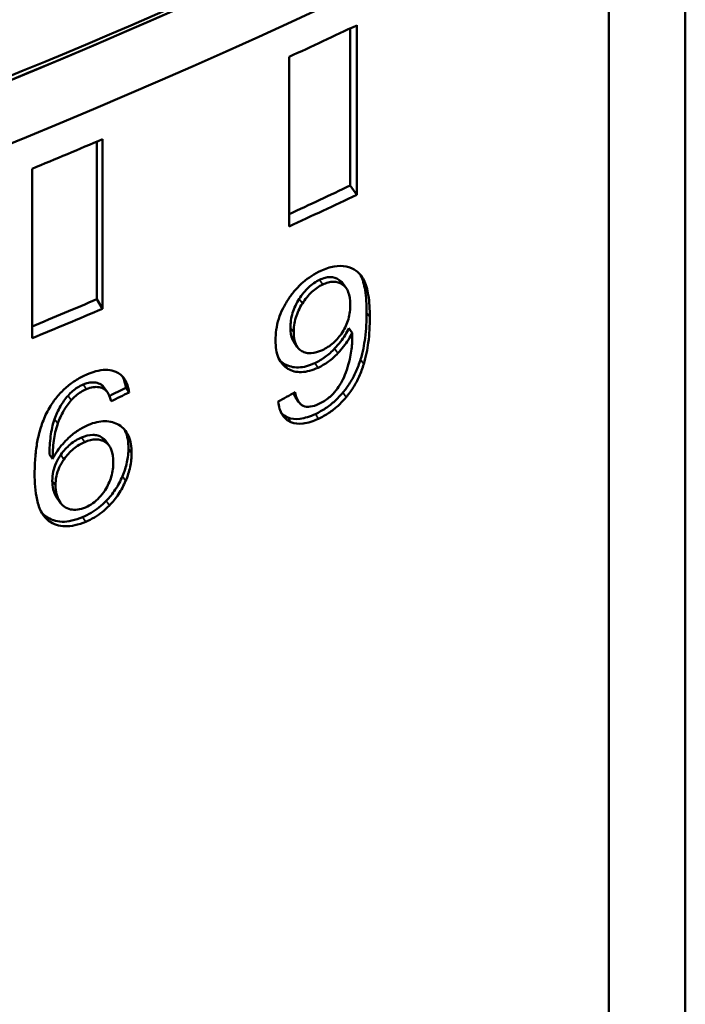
# Model space of a CAD drawing. Header units: millimetres. Extents: x 0 to 14369, y -869 to 2970.
# Tile 742 of 787: x 3925 to 3933, y 1777 to 1789. Entities that reach past the tile are written whole.
import ezdxf

# ---------------------------------------------------------------- set-up
doc = ezdxf.new("R2010")
doc.units = ezdxf.units.MM
doc.header["$LTSCALE"] = 10
doc.layers.add('Sichtbar (ISO)', color=7, linetype='Continuous', lineweight=50)
doc.layers.add('Sichtbar schmal (ISO)', color=7, linetype='Continuous', lineweight=35)

msp = doc.modelspace()

# ---------------------------------------------------------------- linework, layer by layer
at = {"layer": 'Sichtbar (ISO)'}
for p, q in [((3933.062, 1792.965), (3933.062, 1773.369)), ((3932.14, 1790.979), (3932.14, 1771.383)), ((3929.028, 1789.018), (3929.028, 1787.126)), ((3929.106, 1787.014), (3929.106, 1789.055)), ((3928.291, 1788.675), (3928.291, 1786.634)), ((3925.978, 1787.655), (3925.978, 1785.757)), ((3926.045, 1785.642), (3926.045, 1787.684)), ((3925.197, 1787.329), (3925.197, 1785.288)), ((3929.106, 1787.014), (3929.028, 1787.126)), ((3928.943, 1785.943), (3928.981, 1785.887)), ((3926.045, 1785.642), (3925.978, 1785.757)), ((3929.052, 1785.353), (3929.013, 1785.41)), ((3928.351, 1785.241), (3928.389, 1785.185)), ((3926.066, 1784.692), (3926.104, 1784.637)), ((3926.365, 1784.636), (3926.327, 1784.692)), ((3928.369, 1784.576), (3928.407, 1784.52)), ((3926.09, 1784.044), (3926.128, 1783.989)), ((3925.445, 1783.834), (3925.407, 1783.889)), ((3925.497, 1783.365), (3925.536, 1783.31))]:
    msp.add_line(p, q, dxfattribs=at)
for centre, major_axis, ratio, start_param, end_param in [((3882.225, 1826.602), (-74, 0), 0.57735, 1.76025, 2.314516), ((3882.225, 1823.336), (-74, 0), 0.57735, 1.760249, 2.314516), ((3882.225, 1822.928), (-73.5, 0), 0.57735, 1.760249, 2.314516), ((3882.225, 1822.928), (-73.5, 0), 0.57735, 1.452631, 2.309141), ((3882.225, 1822.52), (-74, 0), 0.57735, 1.452631, 2.311126), ((3882.225, 1822.111), (74, 0), 0.57735, 5.384345, 5.398492), ((3882.225, 1822.111), (74, 0), 0.57735, 5.331985, 5.346132), ((3882.225, 1820.07), (73.8, 0), 0.57735, 5.386502, 5.399352), ((3882.225, 1820.07), (-74, 0), 0.57735, 2.242752, 2.256899), ((3882.225, 1820.07), (73.8, 0), 0.57735, 5.333919, 5.346992), ((3882.225, 1820.07), (-74, 0), 0.57735, 2.190392, 2.204539), ((3928.785, 1785.46), (-0.015, -0.823), 0.344238, 0.63948, 1.036551)]:
    msp.add_ellipse(centre, major_axis=major_axis, ratio=ratio, start_param=start_param, end_param=end_param, dxfattribs=at)
for points, knots in [([(3928.672, 1786.099), (3928.727, 1786.124), (3928.781, 1786.142), (3928.885, 1786.16), (3928.934, 1786.159), (3928.979, 1786.151)], [0.000001, 0.000001, 0.000001, 0.000001, 0.02106886, 0.02106886, 0.0418519, 0.0418519, 0.0418519, 0.0418519]), ([(3928.979, 1786.151), (3929.025, 1786.143), (3929.066, 1786.125), (3929.138, 1786.071), (3929.167, 1786.035), (3929.191, 1785.992)], [0.000001, 0.000001, 0.000001, 0.000001, 0.02092077, 0.02092077, 0.04282434, 0.04282434, 0.04282434, 0.04282434]), ([(3928.283, 1785.758), (3928.308, 1785.796), (3928.336, 1785.832), (3928.395, 1785.9), (3928.426, 1785.931), (3928.527, 1786.019), (3928.599, 1786.065), (3928.672, 1786.099)], [0.000001, 0.000001, 0.000001, 0.000001, 0.01368013, 0.01368013, 0.02709682, 0.02709682, 0.05538177, 0.05538177, 0.05538177, 0.05538177]), ([(3929.152, 1786.048), (3929.179, 1785.997), (3929.196, 1785.932), (3929.22, 1785.783), (3929.225, 1785.688), (3929.225, 1785.596)], [0.000001, 0.000001, 0.000001, 0.000001, 0.02584981, 0.02584981, 0.0597196, 0.0597196, 0.0597196, 0.0597196]), ([(3928.659, 1785.991), (3928.637, 1785.98), (3928.614, 1785.967), (3928.569, 1785.937), (3928.548, 1785.92), (3928.484, 1785.86), (3928.446, 1785.812), (3928.413, 1785.761)], [0.000001, 0.000001, 0.000001, 0.000001, 0.00884721, 0.00884721, 0.01749529, 0.01749529, 0.03588909, 0.03588909, 0.03588909, 0.03588909]), ([(3928.698, 1785.935), (3928.675, 1785.924), (3928.652, 1785.911), (3928.608, 1785.881), (3928.587, 1785.864), (3928.523, 1785.804), (3928.485, 1785.756), (3928.452, 1785.705)], [0.000001, 0.000001, 0.000001, 0.000001, 0.00884596, 0.00884596, 0.01749292, 0.01749292, 0.03588541, 0.03588541, 0.03588541, 0.03588541]), ([(3928.892, 1785.992), (3928.861, 1786.012), (3928.826, 1786.023), (3928.766, 1786.023), (3928.745, 1786.02), (3928.703, 1786.009), (3928.681, 1786.001), (3928.659, 1785.991)], [0.000001, 0.000001, 0.000001, 0.000001, 0.01726207, 0.01726207, 0.02545752, 0.02545752, 0.0339198, 0.0339198, 0.0339198, 0.0339198]), ([(3928.931, 1785.936), (3928.9, 1785.956), (3928.865, 1785.967), (3928.804, 1785.967), (3928.784, 1785.964), (3928.742, 1785.953), (3928.72, 1785.945), (3928.698, 1785.935)], [0.000001, 0.000001, 0.000001, 0.000001, 0.01726016, 0.01726016, 0.02545482, 0.02545482, 0.03391621, 0.03391621, 0.03391621, 0.03391621]), ([(3928.943, 1785.943), (3928.94, 1785.947), (3928.938, 1785.95), (3928.923, 1785.969), (3928.908, 1785.982), (3928.892, 1785.992)], [0.02765792, 0.02765792, 0.02765792, 0.02765792, 0.02967294, 0.02967294, 0.03875937, 0.03875937, 0.03875937, 0.03875937]), ([(3929.029, 1785.692), (3929.029, 1785.747), (3929.022, 1785.8), (3928.996, 1785.864), (3928.986, 1785.882), (3928.961, 1785.913), (3928.947, 1785.926), (3928.931, 1785.936)], [0.000001, 0.000001, 0.000001, 0.000001, 0.02042451, 0.02042451, 0.0296721, 0.0296721, 0.0387585, 0.0387585, 0.0387585, 0.0387585]), ([(3929.191, 1785.992), (3929.218, 1785.941), (3929.235, 1785.875), (3929.259, 1785.727), (3929.263, 1785.632), (3929.263, 1785.54)], [0.000001, 0.000001, 0.000001, 0.000001, 0.0258494, 0.0258494, 0.05971914, 0.05971914, 0.05971914, 0.05971914]), ([(3928.128, 1785.263), (3928.128, 1785.345), (3928.139, 1785.432), (3928.18, 1785.562), (3928.196, 1785.602), (3928.235, 1785.682), (3928.258, 1785.72), (3928.283, 1785.758)], [0.000001, 0.000001, 0.000001, 0.000001, 0.03014449, 0.03014449, 0.04368566, 0.04368566, 0.05730345, 0.05730345, 0.05730345, 0.05730345]), ([(3928.413, 1785.761), (3928.396, 1785.734), (3928.38, 1785.706), (3928.354, 1785.649), (3928.343, 1785.621), (3928.315, 1785.53), (3928.308, 1785.47), (3928.308, 1785.413)], [0.000001, 0.000001, 0.000001, 0.000001, 0.0096736, 0.0096736, 0.01928676, 0.01928676, 0.04029983, 0.04029983, 0.04029983, 0.04029983]), ([(3928.452, 1785.705), (3928.434, 1785.678), (3928.419, 1785.65), (3928.392, 1785.593), (3928.382, 1785.565), (3928.354, 1785.474), (3928.347, 1785.414), (3928.347, 1785.356)], [0.000001, 0.000001, 0.000001, 0.000001, 0.00967682, 0.00967682, 0.01929353, 0.01929353, 0.04029886, 0.04029886, 0.04029886, 0.04029886]), ([(3928.934, 1785.36), (3928.95, 1785.385), (3928.964, 1785.411), (3928.988, 1785.464), (3928.998, 1785.491), (3929.022, 1785.578), (3929.029, 1785.637), (3929.029, 1785.692)], [0.000001, 0.000001, 0.000001, 0.000001, 0.00887465, 0.00887465, 0.01800629, 0.01800629, 0.03822926, 0.03822926, 0.03822926, 0.03822926]), ([(3929.225, 1785.596), (3929.225, 1785.498), (3929.22, 1785.394), (3929.196, 1785.207), (3929.179, 1785.119), (3929.153, 1785.033)], [0.000001, 0.000001, 0.000001, 0.000001, 0.03604168, 0.03604168, 0.0649277, 0.0649277, 0.0649277, 0.0649277]), ([(3929.263, 1785.54), (3929.263, 1785.442), (3929.259, 1785.337), (3929.235, 1785.151), (3929.218, 1785.063), (3929.191, 1784.977)], [0.000001, 0.000001, 0.000001, 0.000001, 0.03604163, 0.03604163, 0.06492729, 0.06492729, 0.06492729, 0.06492729]), ([(3928.308, 1785.413), (3928.308, 1785.361), (3928.315, 1785.313), (3928.338, 1785.261), (3928.344, 1785.251), (3928.351, 1785.241)], [0.000001, 0.000001, 0.000001, 0.000001, 0.0190378, 0.0190378, 0.02441657, 0.02441657, 0.02441657, 0.02441657]), ([(3928.347, 1785.356), (3928.347, 1785.305), (3928.354, 1785.257), (3928.38, 1785.198), (3928.39, 1785.182), (3928.415, 1785.154), (3928.43, 1785.142), (3928.446, 1785.133)], [0.000001, 0.000001, 0.000001, 0.000001, 0.01903804, 0.01903804, 0.02772784, 0.02772784, 0.03646999, 0.03646999, 0.03646999, 0.03646999]), ([(3928.692, 1785.145), (3928.738, 1785.166), (3928.783, 1785.195), (3928.846, 1785.251), (3928.865, 1785.27), (3928.901, 1785.313), (3928.918, 1785.336), (3928.934, 1785.36)], [0.000001, 0.000001, 0.000001, 0.000001, 0.01773803, 0.01773803, 0.0261015, 0.0261015, 0.03466882, 0.03466882, 0.03466882, 0.03466882]), ([(3929.013, 1785.41), (3929, 1785.382), (3928.985, 1785.354), (3928.968, 1785.326), (3928.95, 1785.298), (3928.931, 1785.271), (3928.91, 1785.244), (3928.888, 1785.216), (3928.865, 1785.189), (3928.84, 1785.163)], [0, 0, 0, 0, 0.333333, 0.333333, 0.333333, 0.666667, 0.666667, 0.666667, 1, 1, 1, 1]), ([(3929.052, 1785.353), (3929.039, 1785.325), (3929.024, 1785.298), (3929.006, 1785.27), (3928.989, 1785.242), (3928.97, 1785.215), (3928.948, 1785.187), (3928.927, 1785.16), (3928.904, 1785.133), (3928.878, 1785.106)], [0, 0, 0, 0, 0.333333, 0.333333, 0.333333, 0.666667, 0.666667, 0.666667, 1, 1, 1, 1]), ([(3928.277, 1784.921), (3928.253, 1784.935), (3928.231, 1784.953), (3928.194, 1784.996), (3928.178, 1785.02), (3928.139, 1785.11), (3928.128, 1785.184), (3928.128, 1785.263)], [0.000001, 0.000001, 0.000001, 0.000001, 0.01318823, 0.01318823, 0.02635752, 0.02635752, 0.05549512, 0.05549512, 0.05549512, 0.05549512]), ([(3929.022, 1785.037), (3929.029, 1785.069), (3929.035, 1785.1), (3929.039, 1785.131), (3929.044, 1785.162), (3929.048, 1785.192), (3929.05, 1785.222), (3929.052, 1785.252), (3929.053, 1785.282), (3929.053, 1785.312)], [0, 0, 0, 0, 0.333333, 0.333333, 0.333333, 0.666667, 0.666667, 0.666667, 1, 1, 1, 1]), ([(3928.446, 1785.133), (3928.462, 1785.124), (3928.479, 1785.117), (3928.517, 1785.108), (3928.536, 1785.107), (3928.6, 1785.109), (3928.646, 1785.123), (3928.692, 1785.145)], [0.000001, 0.000001, 0.000001, 0.000001, 0.0087158, 0.0087158, 0.01722549, 0.01722549, 0.03516163, 0.03516163, 0.03516163, 0.03516163]), ([(3928.84, 1785.163), (3928.804, 1785.125), (3928.766, 1785.092), (3928.686, 1785.033), (3928.644, 1785.008), (3928.602, 1784.989)], [0.000001, 0.000001, 0.000001, 0.000001, 0.0157829, 0.0157829, 0.03201988, 0.03201988, 0.03201988, 0.03201988]), ([(3928.878, 1785.106), (3928.843, 1785.069), (3928.805, 1785.035), (3928.724, 1784.977), (3928.683, 1784.952), (3928.64, 1784.933)], [0.000001, 0.000001, 0.000001, 0.000001, 0.01578113, 0.01578113, 0.03201606, 0.03201606, 0.03201606, 0.03201606]), ([(3928.602, 1784.989), (3928.533, 1784.957), (3928.467, 1784.938), (3928.341, 1784.934), (3928.286, 1784.949), (3928.238, 1784.977)], [0.000001, 0.000001, 0.000001, 0.000001, 0.02631587, 0.02631587, 0.05232435, 0.05232435, 0.05232435, 0.05232435]), ([(3929.153, 1785.033), (3929.136, 1784.981), (3929.118, 1784.931), (3929.096, 1784.884), (3929.075, 1784.837), (3929.051, 1784.793), (3929.025, 1784.751), (3928.999, 1784.709), (3928.97, 1784.67), (3928.939, 1784.633)], [0, 0, 0, 0, 0.333333, 0.333333, 0.333333, 0.666667, 0.666667, 0.666667, 1, 1, 1, 1]), ([(3929.191, 1784.977), (3929.175, 1784.925), (3929.156, 1784.875), (3929.135, 1784.828), (3929.114, 1784.781), (3929.09, 1784.737), (3929.064, 1784.695), (3929.037, 1784.653), (3929.009, 1784.614), (3928.978, 1784.577)], [0, 0, 0, 0, 0.333333, 0.333333, 0.333333, 0.666667, 0.666667, 0.666667, 1, 1, 1, 1]), ([(3925.418, 1784.47), (3925.445, 1784.513), (3925.475, 1784.554), (3925.54, 1784.631), (3925.575, 1784.666), (3925.65, 1784.731), (3925.69, 1784.76), (3925.775, 1784.813), (3925.819, 1784.835), (3925.864, 1784.854)], [0.000001, 0.000001, 0.000001, 0.000001, 0.01537606, 0.01537606, 0.03036404, 0.03036404, 0.04584919, 0.04584919, 0.06246814, 0.06246814, 0.06246814, 0.06246814]), ([(3925.864, 1784.854), (3925.911, 1784.874), (3925.954, 1784.888), (3925.995, 1784.897), (3926.036, 1784.905), (3926.074, 1784.908), (3926.109, 1784.906), (3926.144, 1784.904), (3926.176, 1784.896), (3926.205, 1784.884)], [0, 0, 0, 0, 0.333333, 0.333333, 0.333333, 0.666667, 0.666667, 0.666667, 1, 1, 1, 1]), ([(3926.205, 1784.884), (3926.249, 1784.865), (3926.284, 1784.835), (3926.34, 1784.75), (3926.356, 1784.696), (3926.365, 1784.636)], [0.000001, 0.000001, 0.000001, 0.000001, 0.02156447, 0.02156447, 0.04497886, 0.04497886, 0.04497886, 0.04497886]), ([(3928.64, 1784.933), (3928.572, 1784.901), (3928.505, 1784.882), (3928.379, 1784.878), (3928.325, 1784.892), (3928.277, 1784.921)], [0.000001, 0.000001, 0.000001, 0.000001, 0.02631234, 0.02631234, 0.05231903, 0.05231903, 0.05231903, 0.05231903]), ([(3925.813, 1784.729), (3925.789, 1784.719), (3925.767, 1784.708), (3925.745, 1784.695), (3925.724, 1784.681), (3925.704, 1784.667), (3925.685, 1784.65), (3925.666, 1784.634), (3925.648, 1784.616), (3925.63, 1784.596)], [0, 0, 0, 0, 0.333333, 0.333333, 0.333333, 0.666667, 0.666667, 0.666667, 1, 1, 1, 1]), ([(3926.029, 1784.729), (3926.009, 1784.741), (3925.988, 1784.749), (3925.966, 1784.753), (3925.943, 1784.757), (3925.92, 1784.757), (3925.894, 1784.753), (3925.869, 1784.75), (3925.841, 1784.742), (3925.813, 1784.729)], [0, 0, 0, 0, 0.3333333, 0.3333333, 0.3333333, 0.6666667, 0.6666667, 0.6666667, 1, 1, 1, 1]), ([(3928.822, 1784.62), (3928.846, 1784.646), (3928.868, 1784.674), (3928.909, 1784.733), (3928.927, 1784.765), (3928.943, 1784.797)], [0.000001, 0.000001, 0.000001, 0.000001, 0.01074284, 0.01074284, 0.02165794, 0.02165794, 0.02165794, 0.02165794]), ([(3925.851, 1784.674), (3925.827, 1784.664), (3925.805, 1784.652), (3925.784, 1784.639), (3925.762, 1784.626), (3925.742, 1784.611), (3925.723, 1784.595), (3925.704, 1784.579), (3925.686, 1784.561), (3925.669, 1784.541)], [0, 0, 0, 0, 0.333333, 0.333333, 0.333333, 0.666667, 0.666667, 0.666667, 1, 1, 1, 1]), ([(3926.067, 1784.674), (3926.048, 1784.686), (3926.026, 1784.694), (3926.004, 1784.698), (3925.982, 1784.702), (3925.958, 1784.702), (3925.932, 1784.698), (3925.907, 1784.694), (3925.88, 1784.686), (3925.851, 1784.674)], [0, 0, 0, 0, 0.3333333, 0.3333333, 0.3333333, 0.6666667, 0.6666667, 0.6666667, 1, 1, 1, 1]), ([(3926.15, 1784.528), (3926.141, 1784.561), (3926.13, 1784.593), (3926.102, 1784.642), (3926.087, 1784.662), (3926.067, 1784.674)], [0.000001, 0.000001, 0.000001, 0.000001, 0.01372672, 0.01372672, 0.02434723, 0.02434723, 0.02434723, 0.02434723]), ([(3928.344, 1784.626), (3928.349, 1784.613), (3928.354, 1784.6), (3928.364, 1784.584), (3928.366, 1784.58), (3928.369, 1784.576)], [0.009463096, 0.009463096, 0.009463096, 0.009463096, 0.015413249, 0.015413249, 0.017590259, 0.017590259, 0.017590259, 0.017590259]), ([(3928.364, 1784.637), (3928.371, 1784.599), (3928.382, 1784.562), (3928.408, 1784.519), (3928.417, 1784.506), (3928.438, 1784.486), (3928.45, 1784.479), (3928.463, 1784.473)], [0.000001, 0.000001, 0.000001, 0.000001, 0.01541211, 0.01541211, 0.02249511, 0.02249511, 0.02904815, 0.02904815, 0.02904815, 0.02904815]), ([(3928.939, 1784.633), (3928.909, 1784.597), (3928.877, 1784.563), (3928.842, 1784.531), (3928.808, 1784.5), (3928.771, 1784.471), (3928.732, 1784.445), (3928.693, 1784.419), (3928.651, 1784.396), (3928.608, 1784.375)], [0, 0, 0, 0, 0.3333333, 0.3333333, 0.3333333, 0.6666667, 0.6666667, 0.6666667, 1, 1, 1, 1]), ([(3928.651, 1784.496), (3928.673, 1784.506), (3928.694, 1784.518), (3928.714, 1784.53), (3928.734, 1784.543), (3928.753, 1784.557), (3928.771, 1784.572), (3928.789, 1784.587), (3928.806, 1784.603), (3928.822, 1784.62)], [0, 0, 0, 0, 0.3333333, 0.3333333, 0.3333333, 0.6666667, 0.6666667, 0.6666667, 1, 1, 1, 1]), ([(3925.63, 1784.596), (3925.595, 1784.556), (3925.565, 1784.513), (3925.51, 1784.418), (3925.487, 1784.366), (3925.468, 1784.315)], [0.000001, 0.000001, 0.000001, 0.000001, 0.01599599, 0.01599599, 0.03351465, 0.03351465, 0.03351465, 0.03351465]), ([(3925.669, 1784.541), (3925.633, 1784.501), (3925.603, 1784.458), (3925.548, 1784.362), (3925.525, 1784.311), (3925.506, 1784.259)], [0.000001, 0.000001, 0.000001, 0.000001, 0.01599791, 0.01599791, 0.03351355, 0.03351355, 0.03351355, 0.03351355]), ([(3928.314, 1784.278), (3928.271, 1784.296), (3928.237, 1784.325), (3928.183, 1784.41), (3928.167, 1784.465), (3928.16, 1784.525)], [0.000001, 0.000001, 0.000001, 0.000001, 0.0216305, 0.0216305, 0.04512714, 0.04512714, 0.04512714, 0.04512714]), ([(3928.463, 1784.473), (3928.488, 1784.463), (3928.516, 1784.46), (3928.58, 1784.468), (3928.616, 1784.48), (3928.651, 1784.496)], [0.000001, 0.000001, 0.000001, 0.000001, 0.01250555, 0.01250555, 0.02609887, 0.02609887, 0.02609887, 0.02609887]), ([(3928.978, 1784.577), (3928.948, 1784.541), (3928.915, 1784.507), (3928.881, 1784.475), (3928.846, 1784.444), (3928.81, 1784.415), (3928.771, 1784.389), (3928.732, 1784.363), (3928.69, 1784.339), (3928.646, 1784.319)], [0, 0, 0, 0, 0.3333333, 0.3333333, 0.3333333, 0.6666667, 0.6666667, 0.6666667, 1, 1, 1, 1]), ([(3925.418, 1784.47), (3925.401, 1784.442), (3925.386, 1784.414), (3925.371, 1784.385), (3925.357, 1784.357), (3925.344, 1784.327), (3925.333, 1784.298), (3925.321, 1784.269), (3925.311, 1784.24), (3925.302, 1784.211), (3925.293, 1784.182), (3925.285, 1784.153), (3925.278, 1784.125), (3925.271, 1784.096), (3925.265, 1784.068), (3925.26, 1784.04), (3925.255, 1784.011), (3925.25, 1783.983), (3925.246, 1783.954), (3925.243, 1783.924), (3925.239, 1783.894), (3925.237, 1783.864), (3925.234, 1783.833), (3925.232, 1783.801), (3925.23, 1783.767), (3925.229, 1783.733), (3925.228, 1783.698), (3925.228, 1783.661)], [0, 0, 0, 0, 0.1111111, 0.1111111, 0.1111111, 0.2222222, 0.2222222, 0.2222222, 0.3333333, 0.3333333, 0.3333333, 0.4444444, 0.4444444, 0.4444444, 0.5555556, 0.5555556, 0.5555556, 0.6666667, 0.6666667, 0.6666667, 0.7777778, 0.7777778, 0.7777778, 0.8888889, 0.8888889, 0.8888889, 1, 1, 1, 1]), ([(3928.608, 1784.375), (3928.545, 1784.346), (3928.482, 1784.325), (3928.368, 1784.31), (3928.319, 1784.315), (3928.276, 1784.334)], [0.000001, 0.000001, 0.000001, 0.000001, 0.02415982, 0.02415982, 0.04587796, 0.04587796, 0.04587796, 0.04587796]), ([(3925.468, 1784.315), (3925.444, 1784.247), (3925.43, 1784.175), (3925.411, 1784.035), (3925.407, 1783.96), (3925.407, 1783.889)], [0.000001, 0.000001, 0.000001, 0.000001, 0.02305549, 0.02305549, 0.04912295, 0.04912295, 0.04912295, 0.04912295]), ([(3925.506, 1784.259), (3925.482, 1784.192), (3925.468, 1784.12), (3925.449, 1783.98), (3925.445, 1783.904), (3925.445, 1783.834)], [0.000001, 0.000001, 0.000001, 0.000001, 0.02305638, 0.02305638, 0.04912273, 0.04912273, 0.04912273, 0.04912273]), ([(3925.875, 1784.244), (3925.944, 1784.273), (3926.011, 1784.289), (3926.139, 1784.289), (3926.195, 1784.272), (3926.243, 1784.243)], [0.000001, 0.000001, 0.000001, 0.000001, 0.02571568, 0.02571568, 0.05157922, 0.05157922, 0.05157922, 0.05157922]), ([(3928.646, 1784.319), (3928.584, 1784.29), (3928.52, 1784.268), (3928.407, 1784.254), (3928.358, 1784.259), (3928.314, 1784.278)], [0.000001, 0.000001, 0.000001, 0.000001, 0.02415625, 0.02415625, 0.04587307, 0.04587307, 0.04587307, 0.04587307]), ([(3925.637, 1784.087), (3925.674, 1784.121), (3925.713, 1784.152), (3925.793, 1784.205), (3925.834, 1784.226), (3925.875, 1784.244)], [0.000001, 0.000001, 0.000001, 0.000001, 0.01531888, 0.01531888, 0.03061004, 0.03061004, 0.03061004, 0.03061004]), ([(3926.243, 1784.243), (3926.268, 1784.228), (3926.29, 1784.21), (3926.329, 1784.167), (3926.344, 1784.142), (3926.385, 1784.054), (3926.396, 1783.982), (3926.396, 1783.905)], [0.000001, 0.000001, 0.000001, 0.000001, 0.01313384, 0.01313384, 0.02618752, 0.02618752, 0.0546772, 0.0546772, 0.0546772, 0.0546772]), ([(3926.31, 1784.188), (3926.313, 1784.182), (3926.316, 1784.176), (3926.346, 1784.11), (3926.358, 1784.038), (3926.358, 1783.96)], [0.02329221, 0.02329221, 0.02329221, 0.02329221, 0.02618923, 0.02618923, 0.05467814, 0.05467814, 0.05467814, 0.05467814]), ([(3925.445, 1783.834), (3925.463, 1783.868), (3925.482, 1783.9), (3925.502, 1783.93), (3925.522, 1783.96), (3925.544, 1783.988), (3925.566, 1784.014), (3925.589, 1784.04), (3925.612, 1784.065), (3925.637, 1784.087)], [0, 0, 0, 0, 0.333333, 0.333333, 0.333333, 0.666667, 0.666667, 0.666667, 1, 1, 1, 1]), ([(3925.793, 1784.093), (3925.747, 1784.073), (3925.701, 1784.046), (3925.614, 1783.974), (3925.576, 1783.932), (3925.543, 1783.885)], [0.000001, 0.000001, 0.000001, 0.000001, 0.0174177, 0.0174177, 0.03473285, 0.03473285, 0.03473285, 0.03473285]), ([(3925.832, 1784.038), (3925.785, 1784.018), (3925.739, 1783.991), (3925.652, 1783.919), (3925.614, 1783.876), (3925.581, 1783.829)], [0.000001, 0.000001, 0.000001, 0.000001, 0.01741619, 0.01741619, 0.03473063, 0.03473063, 0.03473063, 0.03473063]), ([(3926.039, 1784.093), (3926.023, 1784.103), (3926.006, 1784.111), (3925.969, 1784.122), (3925.949, 1784.124), (3925.886, 1784.124), (3925.84, 1784.113), (3925.793, 1784.093)], [0.000001, 0.000001, 0.000001, 0.000001, 0.00855248, 0.00855248, 0.01687773, 0.01687773, 0.03420992, 0.03420992, 0.03420992, 0.03420992]), ([(3926.077, 1784.038), (3926.062, 1784.048), (3926.044, 1784.056), (3926.007, 1784.066), (3925.987, 1784.069), (3925.924, 1784.069), (3925.878, 1784.057), (3925.832, 1784.038)], [0.000001, 0.000001, 0.000001, 0.000001, 0.00855212, 0.00855212, 0.01687689, 0.01687689, 0.0342072, 0.0342072, 0.0342072, 0.0342072]), ([(3926.09, 1784.044), (3926.087, 1784.048), (3926.085, 1784.052), (3926.07, 1784.07), (3926.056, 1784.083), (3926.039, 1784.093)], [0.02682263, 0.02682263, 0.02682263, 0.02682263, 0.02884774, 0.02884774, 0.03760342, 0.03760342, 0.03760342, 0.03760342]), ([(3926.175, 1783.797), (3926.175, 1783.851), (3926.168, 1783.903), (3926.143, 1783.966), (3926.133, 1783.984), (3926.108, 1784.015), (3926.094, 1784.028), (3926.077, 1784.038)], [0.000001, 0.000001, 0.000001, 0.000001, 0.01987898, 0.01987898, 0.0288476, 0.0288476, 0.03760284, 0.03760284, 0.03760284, 0.03760284]), ([(3926.358, 1783.96), (3926.358, 1783.907), (3926.352, 1783.851), (3926.327, 1783.738), (3926.309, 1783.682), (3926.286, 1783.626)], [0.000001, 0.000001, 0.000001, 0.000001, 0.01972736, 0.01972736, 0.03877821, 0.03877821, 0.03877821, 0.03877821]), ([(3926.396, 1783.905), (3926.396, 1783.851), (3926.39, 1783.795), (3926.366, 1783.682), (3926.348, 1783.626), (3926.324, 1783.57)], [0.000001, 0.000001, 0.000001, 0.000001, 0.01972625, 0.01972625, 0.03877791, 0.03877791, 0.03877791, 0.03877791]), ([(3925.543, 1783.885), (3925.521, 1783.853), (3925.502, 1783.82), (3925.487, 1783.786), (3925.472, 1783.752), (3925.46, 1783.717), (3925.452, 1783.682), (3925.445, 1783.646), (3925.441, 1783.609), (3925.441, 1783.571)], [0, 0, 0, 0, 0.333333, 0.333333, 0.333333, 0.666667, 0.666667, 0.666667, 1, 1, 1, 1]), ([(3925.581, 1783.829), (3925.559, 1783.797), (3925.54, 1783.764), (3925.525, 1783.731), (3925.51, 1783.697), (3925.498, 1783.662), (3925.49, 1783.626), (3925.483, 1783.59), (3925.479, 1783.554), (3925.479, 1783.516)], [0, 0, 0, 0, 0.333333, 0.333333, 0.333333, 0.666667, 0.666667, 0.666667, 1, 1, 1, 1]), ([(3926.076, 1783.46), (3926.093, 1783.485), (3926.107, 1783.511), (3926.132, 1783.565), (3926.142, 1783.593), (3926.168, 1783.681), (3926.175, 1783.741), (3926.175, 1783.797)], [0.000001, 0.000001, 0.000001, 0.000001, 0.00908269, 0.00908269, 0.01845224, 0.01845224, 0.03913726, 0.03913726, 0.03913726, 0.03913726]), ([(3925.228, 1783.661), (3925.228, 1783.552), (3925.236, 1783.441), (3925.27, 1783.287), (3925.288, 1783.234), (3925.336, 1783.147), (3925.364, 1783.113), (3925.4, 1783.087)], [-0.08282785, -0.08282785, -0.08282785, -0.08282785, -0.04275333, -0.04275333, -0.0198125, -0.0198125, -0.000001, -0.000001, -0.000001, -0.000001]), ([(3925.441, 1783.571), (3925.441, 1783.535), (3925.445, 1783.5), (3925.46, 1783.436), (3925.472, 1783.407), (3925.488, 1783.38)], [0.000001, 0.000001, 0.000001, 0.000001, 0.01336045, 0.01336045, 0.0266907, 0.0266907, 0.0266907, 0.0266907]), ([(3926.286, 1783.626), (3926.262, 1783.571), (3926.234, 1783.517), (3926.167, 1783.416), (3926.131, 1783.37), (3926.09, 1783.329)], [0.000001, 0.000001, 0.000001, 0.000001, 0.01876881, 0.01876881, 0.03646014, 0.03646014, 0.03646014, 0.03646014]), ([(3926.324, 1783.57), (3926.301, 1783.515), (3926.272, 1783.461), (3926.205, 1783.36), (3926.169, 1783.315), (3926.128, 1783.273)], [0.000001, 0.000001, 0.000001, 0.000001, 0.01876875, 0.01876875, 0.0364585, 0.0364585, 0.0364585, 0.0364585]), ([(3925.479, 1783.516), (3925.479, 1783.479), (3925.483, 1783.445), (3925.499, 1783.381), (3925.51, 1783.351), (3925.526, 1783.325)], [0.000001, 0.000001, 0.000001, 0.000001, 0.01336042, 0.01336042, 0.02669054, 0.02669054, 0.02669054, 0.02669054]), ([(3925.84, 1783.251), (3925.871, 1783.264), (3925.9, 1783.281), (3925.928, 1783.3), (3925.955, 1783.32), (3925.981, 1783.343), (3926.006, 1783.369), (3926.031, 1783.396), (3926.054, 1783.426), (3926.076, 1783.46)], [0, 0, 0, 0, 0.333333, 0.333333, 0.333333, 0.666667, 0.666667, 0.666667, 1, 1, 1, 1]), ([(3925.526, 1783.325), (3925.541, 1783.299), (3925.56, 1783.277), (3925.606, 1783.244), (3925.631, 1783.233), (3925.66, 1783.227)], [0.000001, 0.000001, 0.000001, 0.000001, 0.01311683, 0.01311683, 0.02559584, 0.02559584, 0.02559584, 0.02559584]), ([(3926.09, 1783.329), (3926.062, 1783.3), (3926.033, 1783.274), (3926.003, 1783.251), (3925.973, 1783.227), (3925.942, 1783.205), (3925.909, 1783.186), (3925.876, 1783.166), (3925.842, 1783.149), (3925.805, 1783.134)], [0, 0, 0, 0, 0.3333333, 0.3333333, 0.3333333, 0.6666667, 0.6666667, 0.6666667, 1, 1, 1, 1]), ([(3925.66, 1783.227), (3925.687, 1783.222), (3925.716, 1783.221), (3925.777, 1783.229), (3925.808, 1783.238), (3925.84, 1783.251)], [0.000001, 0.000001, 0.000001, 0.000001, 0.0118385, 0.0118385, 0.02357817, 0.02357817, 0.02357817, 0.02357817]), ([(3926.128, 1783.273), (3926.1, 1783.245), (3926.071, 1783.219), (3926.041, 1783.195), (3926.011, 1783.171), (3925.98, 1783.15), (3925.947, 1783.13), (3925.914, 1783.111), (3925.88, 1783.093), (3925.844, 1783.078)], [0, 0, 0, 0, 0.3333333, 0.3333333, 0.3333333, 0.6666667, 0.6666667, 0.6666667, 1, 1, 1, 1]), ([(3925.805, 1783.134), (3925.762, 1783.115), (3925.718, 1783.101), (3925.635, 1783.082), (3925.596, 1783.078), (3925.521, 1783.079), (3925.486, 1783.085), (3925.42, 1783.107), (3925.389, 1783.123), (3925.362, 1783.142)], [0.000001, 0.000001, 0.000001, 0.000001, 0.01619434, 0.01619434, 0.03148396, 0.03148396, 0.04645095, 0.04645095, 0.06187692, 0.06187692, 0.06187692, 0.06187692]), ([(3925.844, 1783.078), (3925.8, 1783.06), (3925.757, 1783.045), (3925.673, 1783.027), (3925.634, 1783.022), (3925.559, 1783.024), (3925.524, 1783.03), (3925.458, 1783.051), (3925.428, 1783.067), (3925.4, 1783.087)], [0.000001, 0.000001, 0.000001, 0.000001, 0.01619191, 0.01619191, 0.03147938, 0.03147938, 0.04644639, 0.04644639, 0.06187264, 0.06187264, 0.06187264, 0.06187264])]:
    msp.add_open_spline(points, degree=3, knots=knots, dxfattribs=at)
for points in [[(3929.149, 1786.054), (3929.15, 1786.052), (3929.151, 1786.05), (3929.152, 1786.048)], [(3929.053, 1785.312), (3929.053, 1785.321), (3929.052, 1785.335), (3929.052, 1785.353)], [(3928.238, 1784.977), (3928.215, 1784.99), (3928.194, 1785.007), (3928.176, 1785.028)], [(3926.066, 1784.692), (3926.056, 1784.707), (3926.044, 1784.72), (3926.029, 1784.729)], [(3926.287, 1784.826), (3926.307, 1784.787), (3926.32, 1784.741), (3926.327, 1784.692)], [(3926.327, 1784.692), (3926.261, 1784.658), (3926.195, 1784.625), (3926.128, 1784.592)], [(3926.365, 1784.636), (3926.293, 1784.6), (3926.221, 1784.564), (3926.15, 1784.528)], [(3928.364, 1784.637), (3928.296, 1784.6), (3928.228, 1784.562), (3928.16, 1784.525)], [(3928.276, 1784.334), (3928.246, 1784.346), (3928.22, 1784.364), (3928.199, 1784.387)], [(3925.488, 1783.38), (3925.491, 1783.375), (3925.494, 1783.37), (3925.497, 1783.365)], [(3925.362, 1783.142), (3925.344, 1783.155), (3925.329, 1783.17), (3925.315, 1783.186)]]:
    msp.add_open_spline(points, degree=3, dxfattribs=at)
at = {"layer": 'Sichtbar schmal (ISO)'}
for p, q in [((3929.191, 1785.992), (3929.152, 1786.048)), ((3928.698, 1785.935), (3928.659, 1785.991)), ((3928.931, 1785.936), (3928.892, 1785.992)), ((3928.452, 1785.705), (3928.413, 1785.761)), ((3929.263, 1785.54), (3929.225, 1785.596)), ((3928.347, 1785.356), (3928.308, 1785.413)), ((3928.878, 1785.106), (3928.84, 1785.163)), ((3928.277, 1784.921), (3928.238, 1784.977)), ((3928.64, 1784.933), (3928.602, 1784.989)), ((3929.191, 1784.977), (3929.153, 1785.033)), ((3925.851, 1784.674), (3925.813, 1784.729)), ((3926.067, 1784.674), (3926.029, 1784.729)), ((3928.978, 1784.577), (3928.939, 1784.633)), ((3925.669, 1784.541), (3925.63, 1784.596)), ((3928.646, 1784.319), (3928.608, 1784.375)), ((3925.506, 1784.259), (3925.468, 1784.315)), ((3928.314, 1784.278), (3928.276, 1784.334)), ((3925.832, 1784.038), (3925.793, 1784.093)), ((3926.077, 1784.038), (3926.039, 1784.093)), ((3926.396, 1783.905), (3926.358, 1783.96)), ((3925.581, 1783.829), (3925.543, 1783.885)), ((3925.479, 1783.516), (3925.441, 1783.571)), ((3926.324, 1783.57), (3926.286, 1783.626)), ((3925.526, 1783.325), (3925.488, 1783.38)), ((3926.128, 1783.273), (3926.09, 1783.329)), ((3925.4, 1783.087), (3925.362, 1783.142)), ((3925.844, 1783.078), (3925.805, 1783.134))]:
    msp.add_line(p, q, dxfattribs=at)

doc.saveas('drawing.dxf')
